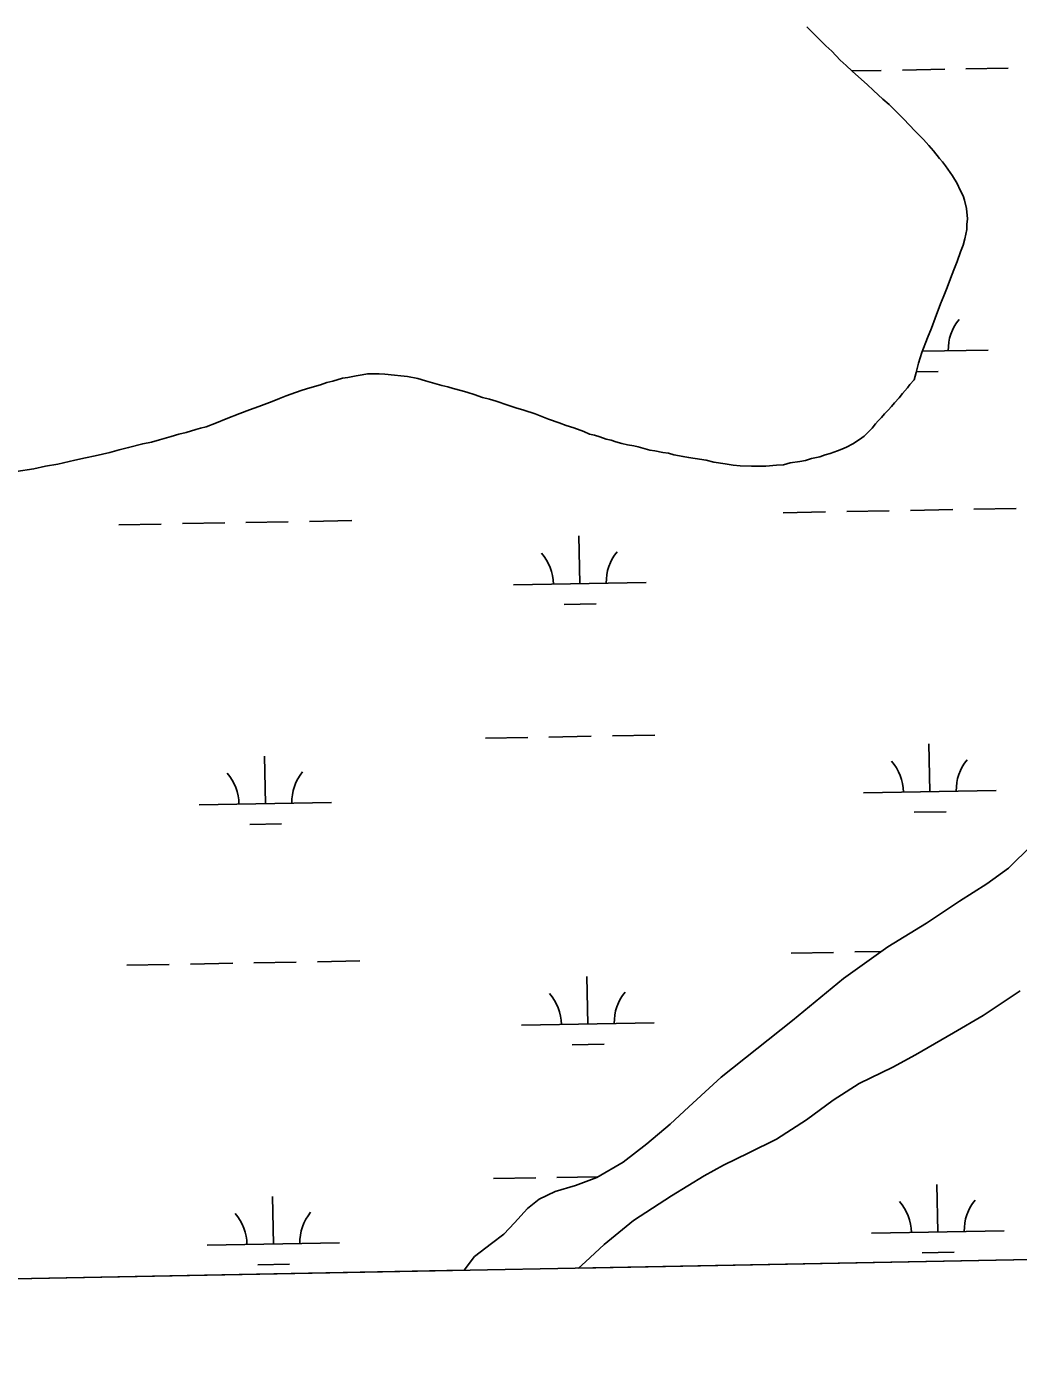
# Model space of a CAD drawing. Extents: x 3957609 to 3995875, y 234277 to 260273.
# Drawn here: x 3965192 to 3965941, y 239698 to 240707 of the extents above; entities that cross this region are included whole.
import ezdxf

# ---------------------------------------------------------------- set-up
doc = ezdxf.new("R2010")
doc.units = 0
for name, color, linetype in [('V-GRID-FRAM', 7, 'Continuous'), ('V-TOPO-SHOR', 7, 'Continuous'), ('V-WETL-SWMP', 7, 'Continuous')]:
    doc.layers.add(name, color=color, linetype=linetype)

msp = doc.modelspace()

# ---------------------------------------------------------------- linework, layer by layer
at = {"layer": 'V-GRID-FRAM'}
for points in [[(3961534.646, 257877.621), (3993438.57, 258485.581), (3993792.928, 240306.336), (3961873.139, 239698.074), (3961534.646, 257877.621)], [(3993792.928, 240306.336), (3961873.139, 239698.074)]]:
    msp.add_lwpolyline(points, dxfattribs=at)
at = {"layer": 'V-TOPO-SHOR'}
for points in [[(3965781.033, 240706.809), (3965784.858, 240703.032), (3965789.005, 240698.625), (3965795.383, 240692.331), (3965799.843, 240688.243), (3965806.223, 240681.635), (3965810.684, 240677.547), (3965815.146, 240673.141), (3965822.156, 240666.852), (3965826.617, 240663.08), (3965831.395, 240658.676), (3965838.407, 240652.072), (3965843.187, 240647.986), (3965847.65, 240643.581), (3965854.027, 240637.287), (3965858.492, 240632.566), (3965862.639, 240628.159), (3965869.019, 240621.548), (3965873.166, 240617.143)], [(3965873.166, 240617.143), (3965876.676, 240613.047), (3965881.147, 240607.374), (3965883.381, 240604.855), (3965885.62, 240601.703), (3965889.136, 240596.659), (3965891.055, 240594.138), (3965894.576, 240588.459), (3965896.827, 240583.406), (3965899.073, 240578.987), (3965900.044, 240575.825), (3965901.67, 240569.5), (3965902.356, 240561.587), (3965901.75, 240557.464), (3965901.774, 240553.663), (3965900.236, 240546.686), (3965899.002, 240541.926), (3965897.134, 240536.845), (3965894.647, 240529.544), (3965892.464, 240524.463), (3965890.285, 240518.747), (3965886.859, 240509.854), (3965884.366, 240503.504), (3965881.872, 240497.468), (3965877.827, 240486.671), (3965875.026, 240479.05), (3965872.224, 240471.747), (3965867.862, 240460.633), (3965865.382, 240452.699), (3965863.526, 240445.717), (3965861.98, 240440.005), (3965858.836, 240436.499), (3965856.952, 240433.953), (3965853.18, 240429.81), (3965850.667, 240426.628), (3965847.208, 240422.802), (3965845.008, 240419.937), (3965842.493, 240417.072), (3965839.659, 240414.518), (3965837.461, 240411.653), (3965834.944, 240409.101), (3965832.741, 240406.871), (3965830.228, 240403.686), (3965827.397, 240400.499), (3965824.25, 240397.628), (3965820.782, 240395.072), (3965815.736, 240391.871), (3965811.001, 240389.305), (3965807.528, 240387.699), (3965804.052, 240386.409), (3965798.68, 240384.474), (3965794.885, 240383.499), (3965790.777, 240381.887), (3965784.453, 240380.579), (3965780.025, 240379.282), (3965775.597, 240378.301), (3965768.319, 240377.304), (3965763.26, 240376.003), (3965758.193, 240375.653), (3965749.962, 240374.967), (3965744.263, 240374.928), (3965739.194, 240374.895), (3965730.64, 240375.155), (3965725.251, 240375.753), (3965719.226, 240376.663), (3965710.667, 240377.873), (3965704.956, 240379.419), (3965696.712, 240380.634), (3965691.637, 240381.549), (3965687.517, 240382.155), (3965680.539, 240383.376), (3965676.415, 240384.615), (3965672.292, 240385.223), (3965666.265, 240386.45), (3965662.46, 240387.058), (3965658.97, 240387.986), (3965653.575, 240389.534), (3965650.403, 240390.147), (3965645.645, 240391.064), (3965641.205, 240391.986), (3965636.763, 240393.225), (3965633.271, 240394.468), (3965629.462, 240395.394), (3965624.703, 240396.944), (3965620.576, 240398.185), (3965616.769, 240399.111), (3965612.64, 240400.983), (3965605.017, 240403.784), (3965599.305, 240405.646), (3965593.909, 240407.512), (3965585.971, 240410.309), (3965580.888, 240412.495), (3965575.809, 240414.36), (3965567.238, 240417.156), (3965561.206, 240419.015), (3965555.175, 240420.877), (3965546.287, 240423.986), (3965541.208, 240425.534), (3965536.133, 240426.769), (3965529.784, 240428.944), (3965525.02, 240430.496)], [(3965525.02, 240430.496), (3965520.578, 240431.733), (3965513.914, 240433.591), (3965509.789, 240434.83), (3965505.347, 240435.752), (3965498.366, 240437.923), (3965492.969, 240439.471), (3965487.257, 240441.017), (3965479.329, 240442.549), (3965474.259, 240443.149), (3965469.501, 240443.749), (3965462.212, 240444.337), (3965458.094, 240444.626), (3965454.61, 240444.601), (3965449.226, 240444.566), (3965445.111, 240443.907), (3965440.682, 240443.243), (3965434.355, 240441.935), (3965430.243, 240441.273), (3965422.973, 240439.01), (3965418.543, 240438.029), (3965413.804, 240436.413), (3965405.583, 240434.144), (3965399.894, 240432.205), (3965394.835, 240430.589), (3965387.884, 240428.008), (3965382.83, 240426.075), (3965377.142, 240423.82), (3965367.034, 240419.951), (3965360.081, 240417.373), (3965352.812, 240414.79), (3965342.388, 240410.602), (3965335.122, 240407.704), (3965327.224, 240404.485), (3965323.112, 240403.508), (3965319.635, 240402.533), (3965312.364, 240400.268), (3965306.673, 240398.963), (3965300.981, 240397.343), (3965292.13, 240394.751), (3965286.121, 240393.127), (3965279.477, 240391.818), (3965268.727, 240388.895), (3965261.77, 240387.265), (3965254.498, 240385.318), (3965243.429, 240382.71), (3965236.154, 240381.078), (3965228.247, 240379.442), (3965215.279, 240376.505), (3965206.104, 240374.861), (3965197.248, 240372.903), (3965183.959, 240370.914)], [(3965522.246, 239767.611), (3965529.997, 239777.887), (3965542.918, 239787.791), (3965552.058, 239794.822), (3965560.238, 239803.428), (3965569.984, 239814.261), (3965578.809, 239821.288), (3965590.806, 239827.07), (3965606.297, 239831.606), (3965622.413, 239837.732), (3965642.293, 239849.266), (3965660.258, 239863.006), (3965677.897, 239878.01), (3965691.748, 239891.088), (3965710.325, 239908), (3965716.31, 239913.424), (3965770.193, 239956.227), (3965808.629, 239987.84), (3965842.049, 240011.818), (3965871.388, 240029.75), (3965896.302, 240046.386), (3965916.807, 240059.507), (3965933.199, 240071.337), (3965950.824, 240088.558)], [(3965608.64, 239769.258), (3965613.805, 239774.006), (3965627.973, 239787.087), (3965650.026, 239805.287), (3965678.729, 239823.85), (3965703.338, 239838.901), (3965718.171, 239846.917), (3965737.117, 239856.227), (3965757.956, 239866.502), (3965780.666, 239881.223), (3965800.841, 239895.928), (3965820.395, 239908.728), (3965845.973, 239920.934), (3965863.016, 239930.232), (3965891.733, 239946.892), (3965914.136, 239960.028), (3965942.206, 239978.585)]]:
    msp.add_lwpolyline(points, dxfattribs=at)
at = {"layer": 'V-WETL-SWMP'}
for p, q in [((3965784.858, 240703.032), (3965781.032, 240706.808)), ((3965789.005, 240698.625), (3965784.858, 240703.032)), ((3965795.382, 240692.332), (3965789.005, 240698.625)), ((3965799.843, 240688.244), (3965795.382, 240692.332)), ((3965806.222, 240681.634), (3965799.843, 240688.244)), ((3965810.683, 240677.546), (3965806.222, 240681.634)), ((3965815.147, 240673.141), (3965810.683, 240677.546)), ((3965853.127, 240674.095), (3965885.122, 240674.677)), ((3965901.119, 240674.968), (3965933.114, 240675.55)), ((3965814.885, 240673.4), (3965837.13, 240673.804)), ((3965822.157, 240666.852), (3965815.147, 240673.141)), ((3965826.616, 240663.08), (3965822.157, 240666.852)), ((3965831.396, 240658.677), (3965826.616, 240663.08)), ((3965838.408, 240652.072), (3965831.396, 240658.677)), ((3965843.187, 240647.986), (3965838.408, 240652.072)), ((3965847.65, 240643.581), (3965843.187, 240647.986)), ((3965854.027, 240637.288), (3965847.65, 240643.581)), ((3965858.492, 240632.566), (3965854.027, 240637.288)), ((3965862.639, 240628.159), (3965858.492, 240632.566)), ((3965869.018, 240621.549), (3965862.639, 240628.159)), ((3965873.165, 240617.142), (3965869.018, 240621.549)), ((3965876.676, 240613.047), (3965873.165, 240617.142)), ((3965881.148, 240607.375), (3965876.676, 240613.047)), ((3965883.382, 240604.856), (3965881.148, 240607.375)), ((3965885.62, 240601.704), (3965883.382, 240604.856)), ((3965889.137, 240596.659), (3965885.62, 240601.704)), ((3965891.055, 240594.137), (3965889.137, 240596.659)), ((3965894.576, 240588.459), (3965891.055, 240594.137)), ((3965896.827, 240583.406), (3965894.576, 240588.459)), ((3965899.073, 240578.986), (3965896.827, 240583.406)), ((3965900.044, 240575.825), (3965899.073, 240578.986)), ((3965901.67, 240569.501), (3965900.044, 240575.825)), ((3965902.356, 240561.587), (3965901.67, 240569.501)), ((3965900.237, 240546.685), (3965901.774, 240553.664)), ((3965901.749, 240557.465), (3965902.356, 240561.587)), ((3965901.774, 240553.664), (3965901.749, 240557.465)), ((3965899.001, 240541.926), (3965900.237, 240546.685)), ((3965894.648, 240529.544), (3965897.134, 240536.846)), ((3965897.134, 240536.846), (3965899.001, 240541.926)), ((3965890.285, 240518.746), (3965892.464, 240524.462)), ((3965892.464, 240524.462), (3965894.648, 240529.544)), ((3965886.859, 240509.854), (3965890.285, 240518.746)), ((3965881.873, 240497.468), (3965884.367, 240503.503)), ((3965884.367, 240503.503), (3965886.859, 240509.854)), ((3965877.827, 240486.672), (3965881.873, 240497.468)), ((3965875.026, 240479.051), (3965877.827, 240486.672)), ((3965872.224, 240471.748), (3965875.026, 240479.051)), ((3965867.862, 240460.633), (3965872.224, 240471.748)), ((3965868.293, 240461.732), (3965917.827, 240462.633)), ((3965863.526, 240445.717), (3965865.381, 240452.698)), ((3965865.381, 240452.698), (3965867.862, 240460.633)), ((3965430.242, 240441.274), (3965434.355, 240441.935)), ((3965434.355, 240441.935), (3965440.682, 240443.243)), ((3965440.682, 240443.243), (3965445.112, 240443.906)), ((3965445.112, 240443.906), (3965449.225, 240444.567)), ((3965449.225, 240444.567), (3965454.61, 240444.602)), ((3965454.61, 240444.602), (3965458.094, 240444.625)), ((3965458.094, 240444.625), (3965462.213, 240444.336)), ((3965462.213, 240444.336), (3965469.502, 240443.75)), ((3965469.502, 240443.75), (3965474.258, 240443.148)), ((3965474.258, 240443.148), (3965479.33, 240442.548)), ((3965479.33, 240442.548), (3965487.258, 240441.017)), ((3965861.98, 240440.005), (3965863.526, 240445.717)), ((3965863.658, 240446.214), (3965880.113, 240446.513)), ((3965394.836, 240430.588), (3965399.894, 240432.205)), ((3965399.894, 240432.205), (3965405.582, 240434.143)), ((3965405.582, 240434.143), (3965413.803, 240436.414)), ((3965413.803, 240436.414), (3965418.543, 240438.029)), ((3965418.543, 240438.029), (3965422.972, 240439.009)), ((3965422.972, 240439.009), (3965430.242, 240441.274)), ((3965487.258, 240441.017), (3965492.97, 240439.471)), ((3965492.97, 240439.471), (3965498.365, 240437.923)), ((3965498.365, 240437.923), (3965505.348, 240435.751)), ((3965505.348, 240435.751), (3965509.789, 240434.83)), ((3965509.789, 240434.83), (3965513.914, 240433.591)), ((3965513.914, 240433.591), (3965520.578, 240431.734)), ((3965853.179, 240429.811), (3965856.952, 240433.954)), ((3965856.952, 240433.954), (3965858.836, 240436.5)), ((3965858.836, 240436.5), (3965861.98, 240440.005)), ((3965367.033, 240419.952), (3965377.143, 240423.819)), ((3965377.143, 240423.819), (3965382.83, 240426.074)), ((3965382.83, 240426.074), (3965387.885, 240428.008)), ((3965387.885, 240428.008), (3965394.836, 240430.588)), ((3965520.578, 240431.734), (3965525.021, 240430.496)), ((3965525.021, 240430.496), (3965529.783, 240428.944)), ((3965529.783, 240428.944), (3965536.132, 240426.769)), ((3965536.132, 240426.769), (3965541.208, 240425.535)), ((3965541.208, 240425.535), (3965546.286, 240423.985)), ((3965546.286, 240423.985), (3965555.176, 240420.876)), ((3965845.008, 240419.938), (3965847.207, 240422.803)), ((3965847.207, 240422.803), (3965850.666, 240426.627)), ((3965850.666, 240426.627), (3965853.179, 240429.811)), ((3965342.388, 240410.603), (3965352.813, 240414.79)), ((3965352.813, 240414.79), (3965360.081, 240417.372)), ((3965360.081, 240417.372), (3965367.033, 240419.952)), ((3965555.176, 240420.876), (3965561.206, 240419.015)), ((3965561.206, 240419.015), (3965567.237, 240417.155)), ((3965567.237, 240417.155), (3965575.808, 240414.361)), ((3965575.808, 240414.361), (3965580.888, 240412.494)), ((3965580.888, 240412.494), (3965585.97, 240410.31)), ((3965834.944, 240409.102), (3965837.461, 240411.653)), ((3965837.461, 240411.653), (3965839.659, 240414.518)), ((3965839.659, 240414.518), (3965842.493, 240417.071)), ((3965842.493, 240417.071), (3965845.008, 240419.938)), ((3965312.365, 240400.269), (3965319.635, 240402.534)), ((3965319.635, 240402.534), (3965323.113, 240403.507)), ((3965323.113, 240403.507), (3965327.224, 240404.485)), ((3965327.224, 240404.485), (3965335.122, 240407.704)), ((3965335.122, 240407.704), (3965342.388, 240410.603)), ((3965585.97, 240410.31), (3965593.908, 240407.512)), ((3965593.908, 240407.512), (3965599.305, 240405.647)), ((3965599.305, 240405.647), (3965605.018, 240403.784)), ((3965605.018, 240403.784), (3965612.639, 240400.983)), ((3965827.398, 240400.5), (3965830.228, 240403.686)), ((3965830.228, 240403.686), (3965832.741, 240406.87)), ((3965832.741, 240406.87), (3965834.944, 240409.102)), ((3965268.728, 240388.895), (3965279.478, 240391.817)), ((3965279.478, 240391.817), (3965286.122, 240393.127)), ((3965286.122, 240393.127), (3965292.129, 240394.751)), ((3965292.129, 240394.751), (3965300.981, 240397.343)), ((3965300.981, 240397.343), (3965306.672, 240398.964)), ((3965306.672, 240398.964), (3965312.365, 240400.269)), ((3965612.639, 240400.983), (3965616.769, 240399.11)), ((3965616.769, 240399.11), (3965620.576, 240398.185)), ((3965620.576, 240398.185), (3965624.702, 240396.945)), ((3965624.702, 240396.945), (3965629.463, 240395.393)), ((3965629.463, 240395.393), (3965633.271, 240394.468)), ((3965633.271, 240394.468), (3965636.763, 240393.224)), ((3965636.763, 240393.224), (3965641.206, 240391.986)), ((3965641.206, 240391.986), (3965645.646, 240391.065)), ((3965811.001, 240389.305), (3965815.736, 240391.871)), ((3965815.736, 240391.871), (3965820.783, 240395.072)), ((3965820.783, 240395.072), (3965824.25, 240397.628)), ((3965824.25, 240397.628), (3965827.398, 240400.5)), ((3965236.155, 240381.078), (3965243.429, 240382.71)), ((3965243.429, 240382.71), (3965254.498, 240385.317)), ((3965254.498, 240385.317), (3965261.77, 240387.265)), ((3965261.77, 240387.265), (3965268.728, 240388.895)), ((3965645.646, 240391.065), (3965650.404, 240390.146)), ((3965650.404, 240390.146), (3965653.575, 240389.534)), ((3965653.575, 240389.534), (3965658.97, 240387.986)), ((3965658.97, 240387.986), (3965662.46, 240387.058)), ((3965662.46, 240387.058), (3965666.265, 240386.45)), ((3965666.265, 240386.45), (3965672.292, 240385.223)), ((3965672.292, 240385.223), (3965676.414, 240384.616)), ((3965676.414, 240384.616), (3965680.539, 240383.377)), ((3965680.539, 240383.377), (3965687.516, 240382.156)), ((3965687.516, 240382.156), (3965691.638, 240381.549)), ((3965691.638, 240381.549), (3965696.712, 240380.633)), ((3965784.452, 240380.578), (3965790.778, 240381.887)), ((3965790.778, 240381.887), (3965794.885, 240383.498)), ((3965794.885, 240383.498), (3965798.68, 240384.473)), ((3965798.68, 240384.473), (3965804.052, 240386.409)), ((3965804.052, 240386.409), (3965807.528, 240387.699)), ((3965807.528, 240387.699), (3965811.001, 240389.305)), ((3965183.958, 240370.914), (3965197.248, 240372.902)), ((3965197.248, 240372.902), (3965206.104, 240374.861)), ((3965206.104, 240374.861), (3965215.279, 240376.506)), ((3965215.279, 240376.506), (3965228.247, 240379.442)), ((3965228.247, 240379.442), (3965236.155, 240381.078)), ((3965696.712, 240380.633), (3965704.955, 240379.42)), ((3965704.955, 240379.42), (3965710.667, 240377.874)), ((3965710.667, 240377.874), (3965719.227, 240376.663)), ((3965719.227, 240376.663), (3965725.252, 240375.753)), ((3965725.252, 240375.753), (3965730.64, 240375.155)), ((3965730.64, 240375.155), (3965739.194, 240374.895)), ((3965739.194, 240374.895), (3965744.262, 240374.928)), ((3965744.262, 240374.928), (3965749.963, 240374.966)), ((3965749.963, 240374.966), (3965758.194, 240375.654)), ((3965758.194, 240375.654), (3965763.26, 240376.004)), ((3965763.26, 240376.004), (3965768.319, 240377.304)), ((3965768.319, 240377.304), (3965775.598, 240378.302)), ((3965775.598, 240378.302), (3965780.026, 240379.282)), ((3965780.026, 240379.282), (3965784.452, 240380.578)), ((3965811.183, 240340.603), (3965843.178, 240341.184)), ((3965859.175, 240341.475), (3965891.17, 240342.057)), ((3965907.168, 240342.348), (3965939.162, 240342.93)), ((3965261.366, 240330.605), (3965293.361, 240331.187)), ((3965309.358, 240331.478), (3965341.353, 240332.06)), ((3965357.35, 240332.351), (3965389.345, 240332.932)), ((3965405.342, 240333.223), (3965437.337, 240333.805)), ((3965763.191, 240339.73), (3965795.186, 240340.312)), ((3965609.547, 240286.186), (3965608.893, 240322.18)), ((3965559.556, 240285.277), (3965659.539, 240287.095)), ((3965597.83, 240270.539), (3965621.826, 240270.976)), ((3965538.25, 240169.438), (3965570.245, 240170.02)), ((3965586.242, 240170.311), (3965618.237, 240170.893)), ((3965634.234, 240171.184), (3965666.229, 240171.765)), ((3965873.883, 240129.104), (3965873.228, 240165.098)), ((3965372.058, 240119.979), (3965371.403, 240155.973)), ((3965823.891, 240128.195), (3965923.875, 240130.013)), ((3965322.066, 240119.07), (3965422.05, 240120.888)), ((3965862.165, 240113.457), (3965886.161, 240113.893)), ((3965360.34, 240104.332), (3965384.336, 240104.769)), ((3965950.825, 240088.558), (3965933.2, 240071.336)), ((3965933.2, 240071.336), (3965916.807, 240059.508)), ((3965916.807, 240059.508), (3965896.303, 240046.385)), ((3965896.303, 240046.385), (3965871.389, 240029.749)), ((3965871.389, 240029.749), (3965842.048, 240011.817)), ((3965842.048, 240011.817), (3965808.63, 239987.839)), ((3965817.231, 240007.983), (3965837.21, 240008.346)), ((3965267.414, 239997.985), (3965299.409, 239998.567)), ((3965315.406, 239998.858), (3965347.401, 239999.44)), ((3965363.398, 239999.731), (3965395.393, 240000.312)), ((3965411.391, 240000.603), (3965443.385, 240001.185)), ((3965769.239, 240007.11), (3965801.234, 240007.692)), ((3965615.595, 239953.566), (3965614.941, 239989.56)), ((3965808.63, 239987.839), (3965770.193, 239956.226)), ((3965914.136, 239960.028), (3965942.206, 239978.585)), ((3965891.733, 239946.892), (3965914.136, 239960.028)), ((3965565.604, 239952.657), (3965665.587, 239954.475)), ((3965770.193, 239956.226), (3965716.309, 239913.424)), ((3965603.878, 239937.919), (3965627.874, 239938.356)), ((3965863.017, 239930.231), (3965891.733, 239946.892)), ((3965845.973, 239920.933), (3965863.017, 239930.231)), ((3965820.396, 239908.727), (3965845.973, 239920.933)), ((3965710.326, 239908), (3965691.749, 239891.088)), ((3965716.309, 239913.424), (3965710.326, 239908)), ((3965800.841, 239895.927), (3965820.396, 239908.727)), ((3965691.749, 239891.088), (3965677.897, 239878.01)), ((3965780.665, 239881.223), (3965800.841, 239895.927)), ((3965677.897, 239878.01), (3965660.258, 239863.005)), ((3965757.955, 239866.502), (3965780.665, 239881.223)), ((3965660.258, 239863.005), (3965642.293, 239849.266)), ((3965737.117, 239856.228), (3965757.955, 239866.502)), ((3965642.293, 239849.266), (3965622.413, 239837.731)), ((3965703.337, 239838.9), (3965718.172, 239846.917)), ((3965718.172, 239846.917), (3965737.117, 239856.228)), ((3965544.298, 239836.818), (3965576.293, 239837.4)), ((3965592.29, 239837.691), (3965623.316, 239838.255)), ((3965622.413, 239837.731), (3965606.298, 239831.607)), ((3965678.729, 239823.85), (3965703.337, 239838.9)), ((3965590.807, 239827.07), (3965578.808, 239821.289)), ((3965606.298, 239831.607), (3965590.807, 239827.07)), ((3965879.931, 239796.484), (3965879.276, 239832.478)), ((3965378.106, 239787.359), (3965377.451, 239823.353)), ((3965578.808, 239821.289), (3965569.985, 239814.262)), ((3968204.498, 239818.724), (3965608.641, 239769.258)), ((3965650.026, 239805.288), (3965678.729, 239823.85)), ((3965569.985, 239814.262), (3965560.237, 239803.428)), ((3965560.237, 239803.428), (3965552.058, 239794.821)), ((3965627.973, 239787.087), (3965650.026, 239805.288)), ((3965829.939, 239795.575), (3965929.923, 239797.393)), ((3965328.114, 239786.45), (3965428.098, 239788.268)), ((3965542.918, 239787.792), (3965529.996, 239777.887)), ((3965552.058, 239794.821), (3965542.918, 239787.792)), ((3965613.805, 239774.006), (3965627.973, 239787.087)), ((3965529.996, 239777.887), (3965522.245, 239767.611)), ((3965868.213, 239780.837), (3965892.209, 239781.273)), ((3965522.245, 239767.611), (3964874.969, 239755.277)), ((3965366.388, 239771.712), (3965390.384, 239772.149)), ((3965608.641, 239769.258), (3965613.805, 239774.006))]:
    msp.add_line(p, q, dxfattribs=at)
for centre, start, end in [((3965923.06, 240463.203), 140.269876, 181.813534), ((3965554.305, 240285.656), 0.269879, 41.813537), ((3965664.773, 240287.665), 140.269876, 181.813534), ((3965818.64, 240128.574), 0.269879, 41.813537), ((3965929.108, 240130.583), 140.269876, 181.813534), ((3965316.815, 240119.449), 0.269879, 41.813537), ((3965427.283, 240121.458), 140.269876, 181.813534), ((3965560.353, 239953.036), 0.269879, 41.813537), ((3965670.821, 239955.045), 140.269876, 181.813534), ((3965824.688, 239795.954), 0.269879, 41.813537), ((3965935.156, 239797.963), 140.269876, 181.813534), ((3965322.863, 239786.829), 0.269879, 41.813537), ((3965433.331, 239788.838), 140.269876, 181.813534)]:
    msp.add_arc(centre, 35.246, start, end, dxfattribs=at)

doc.saveas('drawing.dxf')
